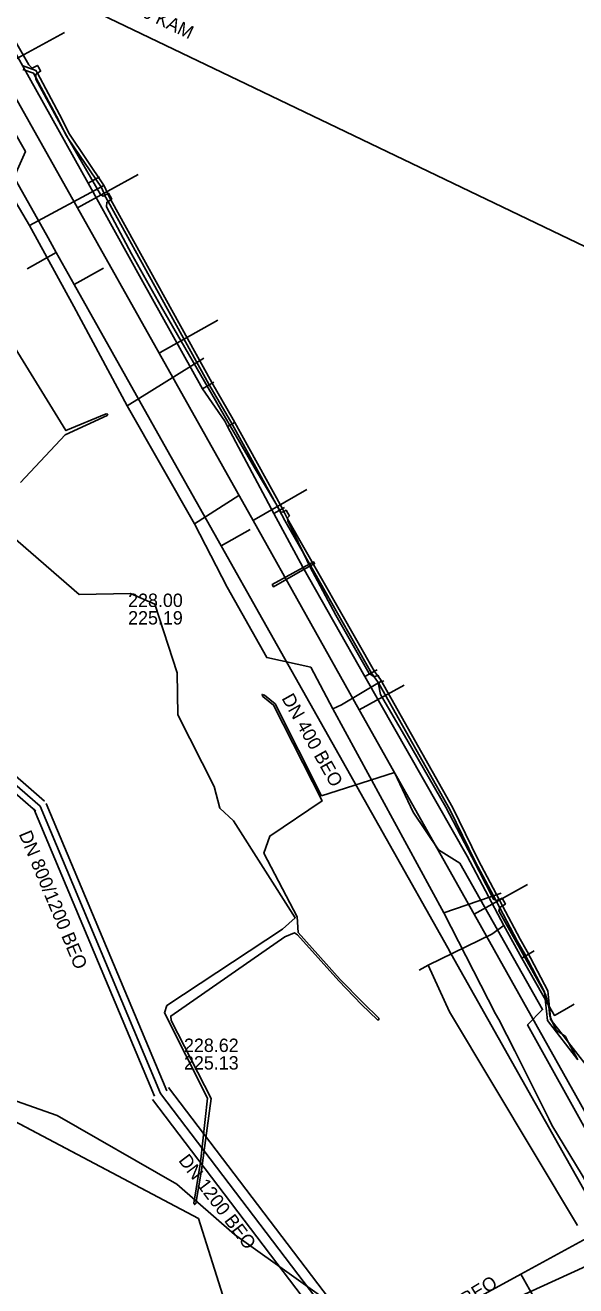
# Model space of a CAD drawing. Extents: x -598233 to -596890, y -1157848 to -1156431.
# Drawn here: x -597437.1 to -597404.2, y -1157498.4 to -1157423 of the extents above; entities that cross this region are included whole.
import ezdxf

# ---------------------------------------------------------------- set-up
doc = ezdxf.new("R2010")
doc.units = 0
for name, color, linetype in [('Vrstva 10', 7, 'Continuous'), ('Vrstva 12', 7, 'Continuous'), ('Vrstva 13', 7, 'Continuous'), ('Vrstva 16', 7, 'Continuous'), ('Vrstva 3', 7, 'Continuous'), ('Vrstva 42', 7, 'Continuous'), ('Vrstva 5', 7, 'Continuous'), ('Vrstva 54', 7, 'Continuous'), ('Vrstva 55', 7, 'Continuous'), ('Vrstva 58', 7, 'Continuous'), ('Vrstva 60', 7, 'Continuous'), ('Vrstva 8', 7, 'Continuous'), ('Vrstva 9', 7, 'Continuous')]:
    doc.layers.add(name, color=color, linetype=linetype)

msp = doc.modelspace()

# ---------------------------------------------------------------- linework, layer by layer
at = {"layer": 'Vrstva 10'}
for p, q in [((-597482.752, -1157429.862), (-597436.492, -1157469.982)), ((-597482.228, -1157429.258), (-597435.968, -1157469.378)), ((-597436.599, -1157469.835), (-597429.389, -1157487.035)), ((-597435.861, -1157469.525), (-597428.651, -1157486.725)), ((-597428.542, -1157486.517), (-597413.902, -1157505.767)), ((-597429.498, -1157487.243), (-597414.858, -1157506.493))]:
    msp.add_line(p, q, dxfattribs=at)
at = {"layer": 'Vrstva 12'}
for points in [[(-597438.21, -1157423.68), (-597433.36, -1157432.4)], [(-597432.68, -1157432.02), (-597433.36, -1157432.4)], [(-597433.36, -1157432.4), (-597430.17, -1157438.12), (-597426.51, -1157444.71)], [(-597426.51, -1157444.71), (-597425.82, -1157444.32)], [(-597426.51, -1157444.71), (-597425.17, -1157446.65), (-597425.01, -1157446.96)], [(-597425.01, -1157446.96), (-597424.56, -1157446.71)], [(-597425.01, -1157446.96), (-597422.23, -1157452.17)], [(-597422.23, -1157452.17), (-597421.6, -1157451.82)], [(-597422.23, -1157452.17), (-597420.51, -1157455.39), (-597416.79, -1157461.92)], [(-597416.79, -1157461.92), (-597416.06, -1157461.52)], [(-597416.79, -1157461.92), (-597410.67, -1157472.67), (-597408.48, -1157476.83)], [(-597413, -1157479.19), (-597409.2, -1157477.34), (-597408.48, -1157476.83)], [(-597408.48, -1157476.83), (-597407.4, -1157478.78)], [(-597407.4, -1157478.78), (-597406.65, -1157478.35)], [(-597407.4, -1157478.78), (-597405.72, -1157481.73), (-597405.44, -1157482.21), (-597404.71, -1157481.79)], [(-597413, -1157479.19), (-597413.54, -1157479.49)], [(-597404.07, -1157494.78), (-597411.72, -1157482), (-597413, -1157479.19)], [(-597404.71, -1157481.79), (-597404.26, -1157481.54)]]:
    msp.add_lwpolyline(points, dxfattribs=at)
at = {"layer": 'Vrstva 13'}
for p, q in [((-597433.993, -1157433.89), (-597430.35, -1157431.886)), ((-597417.126, -1157463.919), (-597414.429, -1157462.448)), ((-597410.254, -1157476.153), (-597407.063, -1157474.38)), ((-597407.302, -1157497.965), (-597407.453, -1157497.691))]:
    msp.add_line(p, q, dxfattribs=at)
for points in [[(-597400.468, -1157493.575), (-597410.254, -1157476.153), (-597417.126, -1157463.919), (-597423.484, -1157452.598), (-597429.111, -1157442.579), (-597433.993, -1157433.89), (-597438.248, -1157426.319), (-597438.689, -1157425.534), (-597439.669, -1157423.79), (-597442.001, -1157419.638), (-597442.442, -1157418.853), (-597442.755, -1157418.293)], [(-597438.689, -1157425.534), (-597438.495, -1157425.427), (-597434.772, -1157423.399)], [(-597429.111, -1157442.579), (-597429.043, -1157442.539), (-597425.584, -1157440.603)], [(-597423.484, -1157452.598), (-597423.416, -1157452.558), (-597420.262, -1157450.743)], [(-597407.453, -1157497.691), (-597401.317, -1157494.339), (-597400.341, -1157493.808)], [(-597424.928, -1157524.509), (-597421.371, -1157505.29), (-597407.453, -1157497.691)], [(-597407.302, -1157497.965), (-597406.757, -1157498.916), (-597379.758, -1157519.66), (-597373.952, -1157520.788)]]:
    msp.add_lwpolyline(points, dxfattribs=at)
at = {"layer": 'Vrstva 16'}
for points in [[(-597401.23, -1157496.15), (-597401.65, -1157495.5), (-597402.51, -1157493.98), (-597402.68, -1157493.7), (-597403.37, -1157492.51), (-597403.78, -1157491.77), (-597405.6, -1157488.77), (-597405.77, -1157488.4), (-597407.82, -1157484.33), (-597408.78, -1157482.45), (-597408.98, -1157482.11), (-597412.06, -1157476.06), (-597418.7, -1157463.86), (-597420.03, -1157461.37), (-597422.66, -1157460.79), (-597425.03, -1157456.57), (-597426.98, -1157452.79), (-597431.01, -1157445.72), (-597434.2, -1157439.78), (-597436.87, -1157434.94), (-597438.11, -1157432.8), (-597437.11, -1157430.51), (-597438.49, -1157428.06)], [(-597436.87, -1157434.94), (-597432.41, -1157432.55)], [(-597431.01, -1157445.72), (-597426.42, -1157442.87)], [(-597426.98, -1157452.79), (-597424.33, -1157451.1)], [(-597418.7, -1157463.86), (-597418.18, -1157463.63), (-597415.92, -1157462.27), (-597415.65, -1157462.18)], [(-597412.06, -1157476.06), (-597408.63, -1157474.89)], [(-597435.47, -1157572.58), (-597435.45, -1157572.31), (-597435.95, -1157571.4), (-597433.66, -1157560.57), (-597430.7, -1157545.51), (-597429.43, -1157538.27), (-597428.61, -1157533.49), (-597428.54, -1157533.11), (-597427.17, -1157526.21), (-597426.45, -1157526.37), (-597421, -1157527.38), (-597420.61, -1157527.48), (-597420.32, -1157527.56), (-597419.68, -1157527.68), (-597419.39, -1157526.09), (-597417.15, -1157513.78), (-597416.73, -1157511.55), (-597415.95, -1157507.17), (-597415.31, -1157504.12), (-597415.04, -1157502.8), (-597414.83, -1157502.51), (-597414.392, -1157502.3), (-597408.62, -1157499.53), (-597401.23, -1157496.15)]]:
    msp.add_lwpolyline(points, dxfattribs=at)
at = {"layer": 'Vrstva 3'}
msp.add_lwpolyline([(-597420.94, -1157455.81), (-597422.26, -1157456.55), (-597422.33, -1157456.42), (-597419.86, -1157455.07), (-597419.8, -1157455.17)], close=True, dxfattribs=at)
at = {"layer": 'Vrstva 42'}
for points in [[(-597439.647, -1157420.513), (-597436.912, -1157425.315), (-597436.694, -1157425.528), (-597436.388, -1157425.357), (-597436.293, -1157425.533), (-597436.197, -1157425.708), (-597436.387, -1157425.832), (-597436.477, -1157425.891), (-597436.483, -1157426.077), (-597436.486, -1157426.177), (-597434.85, -1157429.201), (-597434.778, -1157429.326), (-597434.549, -1157429.724), (-597432.62, -1157433.076), (-597432.456, -1157433.173), (-597432.362, -1157433.126), (-597432.182, -1157433.037), (-597432.128, -1157433.01), (-597432.032, -1157433.186), (-597431.935, -1157433.361), (-597431.989, -1157433.395), (-597432.158, -1157433.501), (-597432.233, -1157433.548), (-597432.249, -1157433.82), (-597430.754, -1157436.633), (-597428.967, -1157439.83), (-597424.99, -1157446.684), (-597423.419, -1157449.391), (-597422.123, -1157451.57), (-597421.831, -1157452.062), (-597421.696, -1157452.084), (-597421.64, -1157452.051), (-597421.509, -1157451.973), (-597421.41, -1157452.147), (-597421.31, -1157452.32), (-597421.426, -1157452.423), (-597421.417, -1157452.482), (-597421.399, -1157452.604), (-597420.47, -1157454.553), (-597420.093, -1157455.344), (-597418.536, -1157458.256), (-597416.526, -1157461.75), (-597416.237, -1157461.95), (-597416.226, -1157461.945), (-597416.04, -1157461.86), (-597416.014, -1157461.848), (-597415.915, -1157462.022), (-597415.904, -1157462.041), (-597415.815, -1157462.195), (-597415.948, -1157462.349), (-597415.979, -1157462.385), (-597415.862, -1157462.999), (-597414.276, -1157465.689), (-597411.935, -1157469.739), (-597410.38, -1157472.709), (-597409.097, -1157475.251), (-597408.955, -1157475.312), (-597408.917, -1157475.328), (-597408.754, -1157475.265), (-597408.569, -1157475.194), (-597408.475, -1157475.371), (-597408.38, -1157475.547), (-597408.551, -1157475.65), (-597408.694, -1157475.736), (-597408.709, -1157475.777), (-597408.77, -1157475.939), (-597406.034, -1157480.84), (-597405.969, -1157480.956), (-597405.772, -1157481.7), (-597405.72, -1157482.258), (-597405.683, -1157482.337), (-597405.578, -1157482.563), (-597405.334, -1157483.087), (-597404.979, -1157483.333), (-597404.79, -1157483.464), (-597404.601, -1157483.82), (-597404.048, -1157484.857)], [(-597402.986, -1157485.895), (-597404.601, -1157483.82), (-597404.979, -1157483.333), (-597405.578, -1157482.563), (-597405.673, -1157482.441), (-597405.683, -1157482.337), (-597405.842, -1157480.741), (-597407.072, -1157478.372), (-597407.493, -1157477.651), (-597408.551, -1157475.65), (-597408.754, -1157475.265), (-597410.001, -1157472.905), (-597411.532, -1157469.793), (-597415.856, -1157462.105), (-597415.904, -1157462.041), (-597416.04, -1157461.86), (-597416.216, -1157461.625), (-597421.412, -1157452.492), (-597421.417, -1157452.482), (-597421.64, -1157452.051), (-597421.762, -1157451.813), (-597424.663, -1157446.541), (-597425.953, -1157444.331), (-597431.989, -1157433.395), (-597432.17, -1157433.066), (-597432.182, -1157433.037), (-597432.385, -1157432.568), (-597434.513, -1157429.42), (-597434.901, -1157428.595), (-597436.387, -1157425.832), (-597436.48, -1157425.658), (-597437.295, -1157425.372)], [(-597404.048, -1157484.857), (-597405.867, -1157482.519), (-597406.034, -1157480.84), (-597406.038, -1157480.799), (-597407.248, -1157478.468), (-597407.667, -1157477.749), (-597408.709, -1157475.777), (-597408.955, -1157475.312), (-597410.179, -1157472.995), (-597411.709, -1157469.887), (-597415.948, -1157462.349), (-597416.024, -1157462.215), (-597416.226, -1157461.945), (-597416.384, -1157461.735), (-597420.47, -1157454.553), (-597421.588, -1157452.588), (-597421.938, -1157451.907), (-597422.123, -1157451.57), (-597424.837, -1157446.639), (-597426.127, -1157444.429), (-597432.158, -1157433.501), (-597432.35, -1157433.154), (-597432.362, -1157433.126), (-597432.558, -1157432.668), (-597434.549, -1157429.724), (-597434.687, -1157429.52), (-597434.778, -1157429.326), (-597435.079, -1157428.685), (-597436.483, -1157426.077), (-597436.62, -1157425.822), (-597437.263, -1157425.596)]]:
    msp.add_lwpolyline(points, dxfattribs=at)
at = {"layer": 'Vrstva 5'}
msp.add_lwpolyline([(-597464.939, -1157406.781), (-597456.27, -1157410.939), (-597424.368, -1157426.241), (-597384.783, -1157445.229), (-597372.703, -1157451.027)], dxfattribs=at)
at = {"layer": 'Vrstva 54'}
for p, q in [((-597467.58, -1157472.78), (-597426.75, -1157494.36)), ((-597426.75, -1157494.36), (-597424.47, -1157501.56))]:
    msp.add_line(p, q, dxfattribs=at)
at = {"layer": 'Vrstva 55'}
for points in [[(-597437.4, -1157450.32), (-597434.72, -1157447.46), (-597432.222, -1157446.315), (-597432.18, -1157446.23), (-597432.282, -1157446.207), (-597434.68, -1157447.21), (-597439.5, -1157439.43)], [(-597403.18, -1157489.73), (-597407.05, -1157482.76), (-597406.15, -1157481.86), (-597411.11, -1157473.09), (-597412.39, -1157472.3), (-597413.89, -1157470.05), (-597415.01, -1157467.67), (-597419.38, -1157469.06), (-597422.163, -1157463.554), (-597422.804, -1157463.033), (-597422.94, -1157463), (-597422.89, -1157463.118), (-597422.258, -1157463.632), (-597419.352, -1157469.375), (-597422.47, -1157471.47), (-597422.84, -1157472.49), (-597420.85, -1157476.31), (-597420.787, -1157477.243), (-597418.266, -1157480.059), (-597416.898, -1157481.457), (-597415.949, -1157482.377), (-597415.95, -1157482.46), (-597416.033, -1157482.463), (-597416.982, -1157481.543), (-597418.354, -1157480.141), (-597420.814, -1157477.393), (-597421.01, -1157477.27), (-597421.59, -1157477.5), (-597428.41, -1157482.25), (-597428.38, -1157482.5), (-597425.98, -1157487.17), (-597426.57, -1157491.47), (-597426.902, -1157493.461), (-597426.97, -1157493.52), (-597427.027, -1157493.447), (-597426.63, -1157490.98), (-597426.21, -1157487.16), (-597428.79, -1157482.05), (-597428.65, -1157481.62), (-597421.71, -1157477.04), (-597420.96, -1157476.36), (-597424.66, -1157470.56), (-597425.48, -1157469.8), (-597425.81, -1157468.5), (-597427.98, -1157464.21), (-597428.03, -1157461.7), (-597429.36, -1157457.59), (-597430.82, -1157456.96), (-597433.89, -1157457.02), (-597438, -1157453.45)]]:
    msp.add_lwpolyline(points, dxfattribs=at)
at = {"layer": 'Vrstva 58'}
for points in [[(-597493.52, -1157459.31), (-597492.13, -1157460.23), (-597483.61, -1157464.64), (-597453.57, -1157481.73), (-597435.2, -1157488.19), (-597428.048, -1157492.306)], [(-597428.048, -1157492.306), (-597424.6, -1157495.319), (-597405.013, -1157509.282), (-597403.91, -1157510.08), (-597400.36, -1157510), (-597399.5, -1157510.31), (-597391.31, -1157515.29), (-597390.4, -1157516.77), (-597383.49, -1157521.28), (-597379.31, -1157523.45), (-597374.83, -1157524.04), (-597368.26, -1157527.19), (-597366.17, -1157527.89), (-597358.75, -1157532.31)]]:
    msp.add_lwpolyline(points, dxfattribs=at)
at = {"layer": 'Vrstva 60'}
for points in [[(-597519.06, -1157444.97), (-597467.58, -1157472.78), (-597426.75, -1157494.36), (-597424.47, -1157501.56), (-597423.3, -1157502.37), (-597417.06, -1157506.7), (-597411.67, -1157510.44), (-597409.97, -1157511.62), (-597401.88, -1157508.83), (-597373.87, -1157526.16), (-597366.75, -1157525.36), (-597335.98, -1157542.67), (-597325.9, -1157551.23), (-597302.56, -1157566.5), (-597285.2, -1157579.74), (-597270.24, -1157592.06), (-597269.3, -1157592.83), (-597259.47, -1157596.07), (-597250.85, -1157598.17), (-597245.81, -1157601.01), (-597239.94, -1157604.31), (-597223.03, -1157616.87), (-597206.27, -1157628.35), (-597179.87, -1157644.26)], [(-597179.87, -1157644.26), (-597206.27, -1157628.35), (-597223.03, -1157616.87), (-597239.94, -1157604.31), (-597245.81, -1157601.01), (-597250.85, -1157598.17), (-597259.47, -1157596.07), (-597269.3, -1157592.83), (-597270.24, -1157592.06), (-597285.2, -1157579.74), (-597302.56, -1157566.5), (-597325.9, -1157551.23), (-597335.98, -1157542.67), (-597366.75, -1157525.36), (-597373.87, -1157526.16), (-597401.88, -1157508.83), (-597409.97, -1157511.62), (-597411.67, -1157510.44), (-597417.06, -1157506.7), (-597423.3, -1157502.37), (-597424.47, -1157501.56), (-597426.75, -1157494.36), (-597467.58, -1157472.78), (-597519.06, -1157444.97)]]:
    msp.add_lwpolyline(points, dxfattribs=at)
at = {"layer": 'Vrstva 9'}
for p, q in [((-597482.49, -1157429.56), (-597436.23, -1157469.68)), ((-597437.012, -1157437.526), (-597435.268, -1157436.546)), ((-597432.442, -1157437.492), (-597434.185, -1157438.472)), ((-597423.65, -1157453.131), (-597425.393, -1157454.111)), ((-597436.23, -1157469.68), (-597429.02, -1157486.88)), ((-597429.02, -1157486.88), (-597414.38, -1157506.13))]:
    msp.add_line(p, q, dxfattribs=at)
for points in [[(-597443.746, -1157421.464), (-597442.971, -1157422.843), (-597440.57, -1157427.114), (-597439.369, -1157429.25), (-597435.753, -1157435.683), (-597435.268, -1157436.546), (-597434.185, -1157438.472), (-597428.814, -1157448.026), (-597425.393, -1157454.111), (-597422.904, -1157458.539)], [(-597422.904, -1157458.539), (-597411.833, -1157478.169), (-597411.646, -1157478.501), (-597405.176, -1157489.972), (-597400.504, -1157498.255)]]:
    msp.add_lwpolyline(points, dxfattribs=at)

# ---------------------------------------------------------------- texts
at = {"layer": 'Vrstva 12'}
for s, p in [('228.00', (-597430.96, -1157457.765)), ('225.19', (-597430.96, -1157458.815)), ('228.62', (-597427.616, -1157484.394)), ('225.13', (-597427.616, -1157485.444))]:
    msp.add_text(s, height=0.8, dxfattribs=at).set_placement(p)
for s, rotation, p in [('DN 400 BEO', 299.42774, (-597421.798, -1157463.227)), ('DN 800/1200 BEO', 292.66684, (-597437.518, -1157471.346)), ('DN 1200 BEO', 307.21997, (-597427.98, -1157490.89)), ('DN 600/900 BEO', 31.1689, (-597415.859, -1157502.698))]:
    msp.add_text(s, height=0.8, rotation=rotation, dxfattribs=at).set_placement(p)
at = {"layer": 'Vrstva 8'}
msp.add_text('DN 800 KAM', height=0.8, rotation=334.37817, dxfattribs=at).set_placement((-597432.919, -1157421.109))

doc.saveas('drawing.dxf')
